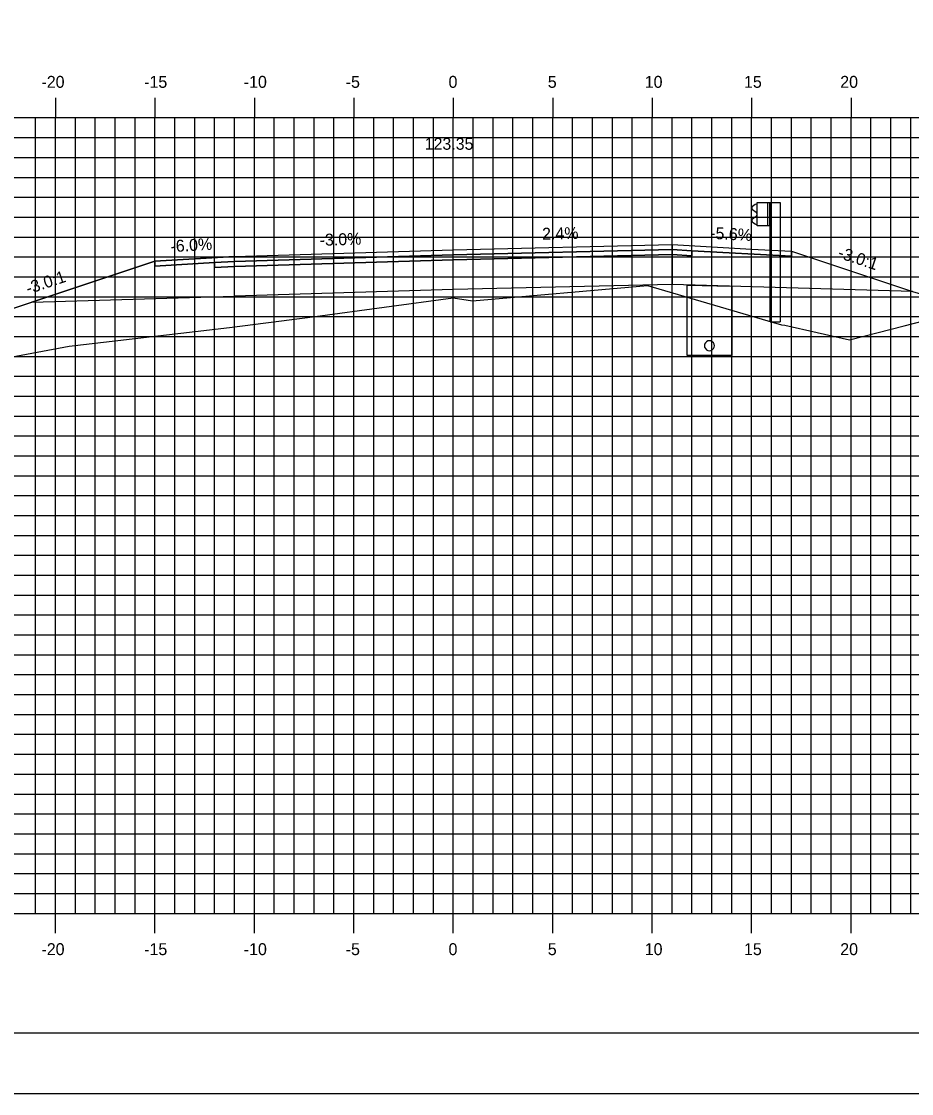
# Model space of a CAD drawing. Extents: x 850598 to 870284, y 366541 to 366651.
# Drawn here: x 862825.8 to 862870.5, y 366541.2 to 366595.1 of the extents above; entities that cross this region are included whole.
import ezdxf

# ---------------------------------------------------------------- set-up
doc = ezdxf.new("R2010")
doc.units = 0
for name, color, linetype in [('ANNOTATION', 7, 'Continuous'), ('BORDER', 7, 'Continuous'), ('D_Drainage_Underdrain', 7, 'Continuous'), ('D_Drainage_Underdrain_06in', 7, 'Continuous'), ('D_Guardrail_Beam_Rt', 7, 'Continuous'), ('D_Roadway_Centerline', 7, 'Continuous'), ('D_Roadway_Centerline_Text', 7, 'Continuous'), ('D_Roadway_Edge_Shoulder', 7, 'Continuous'), ('D_Roadway_Edge_TW', 7, 'Continuous'), ('D_Roadway_Pavement', 7, 'Continuous'), ('D_Roadway_SlopeLines', 7, 'Continuous'), ('D_Roadway_SubGrade', 7, 'Continuous'), ('H_V ANNOTATION', 7, 'Continuous'), ('MAJOR', 7, 'Continuous'), ('MINOR', 7, 'Continuous'), ('PLOT BOUNDARY', 7, 'Continuous'), ('S_Roadway_Centerline', 7, 'Continuous')]:
    doc.layers.add(name, color=color, linetype=linetype)

msp = doc.modelspace()

# ---------------------------------------------------------------- linework, layer by layer
at = {"layer": 'BORDER'}
msp.add_line((862802.507, 366544.225), (862962.507, 366544.225), dxfattribs=at)
at = {"layer": 'D_Drainage_Underdrain'}
msp.add_lwpolyline([(862861.507, 366581.761), (862861.507, 366578.261), (862859.257, 366578.261), (862859.257, 366581.806)], close=True, dxfattribs=at)
at = {"layer": 'D_Drainage_Underdrain_06in'}
msp.add_lwpolyline([(862860.382, 366579.011), (862860.305, 366578.999), (862860.235, 366578.963), (862860.18, 366578.908), (862860.144, 366578.838), (862860.132, 366578.761), (862860.144, 366578.684), (862860.18, 366578.614), (862860.235, 366578.559), (862860.305, 366578.523), (862860.382, 366578.511), (862860.459, 366578.523), (862860.529, 366578.559), (862860.584, 366578.614), (862860.62, 366578.684), (862860.632, 366578.761), (862860.62, 366578.838), (862860.584, 366578.908), (862860.529, 366578.963), (862860.459, 366578.999)], close=True, dxfattribs=at)
at = {"layer": 'D_Guardrail_Beam_Rt'}
for p, q in [((862862.688, 366585.859), (862862.544, 366585.759)), ((862862.778, 366585.878), (862862.704, 366585.865)), ((862862.778, 366585.953), (862863.465, 366585.953)), ((862862.778, 366584.786), (862862.778, 366585.953)), ((862863.299, 366585.953), (862863.299, 366584.786)), ((862863.403, 366585.953), (862863.403, 366584.786)), ((862863.465, 366585.953), (862863.936, 366585.953)), ((862863.465, 366585.953), (862863.465, 366584.786)), ((862863.936, 366585.953), (862863.936, 366579.953)), ((862862.544, 366585.616), (862862.74, 366585.479)), ((862862.74, 366585.26), (862862.544, 366585.123)), ((862862.773, 366585.415), (862862.773, 366585.324)), ((862862.544, 366584.98), (862862.688, 366584.88)), ((862862.704, 366584.873), (862862.778, 366584.861)), ((862863.465, 366584.786), (862862.778, 366584.786)), ((862863.444, 366579.953), (862863.444, 366584.786)), ((862863.444, 366579.953), (862863.936, 366579.953))]:
    msp.add_line(p, q, dxfattribs=at)
for centre, major_axis, start_param, end_param in [((862862.595, 366585.687), (-0.0877, 0), 5.323254, 7.243116), ((862862.712, 366585.825), (-0.0417, 0), 4.886922, 5.323254), ((862862.595, 366585.052), (-0.0877, 0), 5.323254, 7.243116), ((862862.694, 366585.415), (0.0789, 0), 0, 0.959931), ((862862.694, 366585.324), (0.0789, 0), 5.323254, 6.283185), ((862862.712, 366584.914), (-0.0417, 0), 0.959931, 1.396263)]:
    msp.add_ellipse(centre, major_axis=major_axis, ratio=0.995501, start_param=start_param, end_param=end_param, dxfattribs=at)
at = {"layer": 'D_Roadway_Centerline'}
msp.add_lwpolyline([(862815.738, 366577.42), (862822.507, 366579.676), (862826.309, 366580.944), (862832.507, 366583.009), (862836.507, 366583.249), (862847.507, 366583.579), (862858.507, 366583.843), (862862.507, 366583.619), (862864.507, 366583.507), (862870.586, 366581.481), (862915.764, 366568.225), (862926.351, 366565.119), (862936.213, 366562.225), (862940.213, 366562.225)], dxfattribs=at)
at = {"layer": 'D_Roadway_Edge_Shoulder'}
for points in [[(862858.507, 366583.843), (862862.507, 366583.619), (862862.507, 366583.619), (862864.507, 366583.507), (862864.507, 366583.257), (862859.507, 366583.537), (862858.507, 366583.593)], [(862836.507, 366583.249), (862832.507, 366583.009), (862832.507, 366582.759), (862835.507, 366582.939), (862836.507, 366582.999)]]:
    msp.add_lwpolyline(points, close=True, dxfattribs=at)
at = {"layer": 'D_Roadway_Edge_TW'}
msp.add_lwpolyline([(862836.507, 366582.999), (862836.507, 366583.249), (862847.507, 366583.579), (862858.507, 366583.843), (862858.507, 366583.593), (862847.507, 366583.329)], close=True, dxfattribs=at)
at = {"layer": 'D_Roadway_Pavement'}
for points in [[(862836.507, 366582.749), (862836.507, 366582.999), (862847.507, 366583.329), (862858.507, 366583.593), (862858.507, 366583.343), (862847.507, 366583.079)], [(862858.507, 366583.593), (862859.507, 366583.537), (862859.507, 366583.287), (862858.507, 366583.343)], [(862836.507, 366582.999), (862835.507, 366582.939), (862835.507, 366582.689), (862836.507, 366582.749)]]:
    msp.add_lwpolyline(points, close=True, dxfattribs=at)
at = {"layer": 'D_Roadway_SlopeLines'}
msp.add_lwpolyline([(862836.507, 366583.249), (862832.507, 366583.009), (862822.507, 366579.676)], dxfattribs=at)
at = {"layer": 'D_Roadway_SubGrade'}
for points in [[(862858.507, 366583.343), (862859.507, 366583.287), (862859.507, 366583.537), (862864.507, 366583.257), (862864.507, 366583.507), (862870.586, 366581.481), (862858.507, 366581.843)], [(862836.507, 366582.749), (862835.507, 366582.689), (862835.507, 366582.939), (862832.507, 366582.759), (862832.507, 366583.009), (862826.309, 366580.944), (862836.507, 366581.249)], [(862836.507, 366581.249), (862836.507, 366582.749), (862847.507, 366583.079), (862858.507, 366583.343), (862858.507, 366581.843), (862847.507, 366581.579)]]:
    msp.add_lwpolyline(points, close=True, dxfattribs=at)
at = {"layer": 'MAJOR'}
for p, q in [((862827.507, 366591.227), (862827.507, 366590.225)), ((862827.507, 366591.227), (862827.507, 366590.225)), ((862832.507, 366591.227), (862832.507, 366590.225)), ((862832.507, 366591.227), (862832.507, 366590.225)), ((862837.507, 366591.227), (862837.507, 366590.225)), ((862837.507, 366591.227), (862837.507, 366590.225)), ((862842.507, 366591.227), (862842.507, 366590.225)), ((862842.507, 366591.227), (862842.507, 366590.225)), ((862847.507, 366591.227), (862847.507, 366590.225)), ((862847.507, 366591.227), (862847.507, 366590.225)), ((862852.507, 366591.227), (862852.507, 366590.225)), ((862852.507, 366591.227), (862852.507, 366590.225)), ((862857.507, 366591.227), (862857.507, 366590.225)), ((862857.507, 366591.227), (862857.507, 366590.225)), ((862862.507, 366591.227), (862862.507, 366590.225)), ((862862.507, 366591.227), (862862.507, 366590.225)), ((862867.507, 366591.227), (862867.507, 366590.225)), ((862867.507, 366591.227), (862867.507, 366590.225)), ((862807.507, 366590.225), (862947.507, 366590.225)), ((862807.507, 366590.225), (862947.507, 366590.225)), ((862807.507, 366590.225), (862947.507, 366590.225)), ((862807.507, 366590.225), (862947.507, 366590.225)), ((862827.507, 366550.225), (862827.507, 366590.225)), ((862827.507, 366550.225), (862827.507, 366590.225)), ((862832.507, 366550.225), (862832.507, 366590.225)), ((862832.507, 366550.225), (862832.507, 366590.225)), ((862837.507, 366550.225), (862837.507, 366590.225)), ((862837.507, 366550.225), (862837.507, 366590.225)), ((862842.507, 366550.225), (862842.507, 366590.225)), ((862842.507, 366550.225), (862842.507, 366590.225)), ((862847.507, 366550.225), (862847.507, 366590.225)), ((862847.507, 366550.225), (862847.507, 366590.225)), ((862852.507, 366550.225), (862852.507, 366590.225)), ((862852.507, 366550.225), (862852.507, 366590.225)), ((862857.507, 366550.225), (862857.507, 366590.225)), ((862857.507, 366550.225), (862857.507, 366590.225)), ((862862.507, 366550.225), (862862.507, 366590.225)), ((862862.507, 366550.225), (862862.507, 366590.225)), ((862867.507, 366550.225), (862867.507, 366590.225)), ((862867.507, 366550.225), (862867.507, 366590.225)), ((862807.507, 366585.225), (862947.507, 366585.225)), ((862807.507, 366585.225), (862947.507, 366585.225)), ((862807.507, 366580.225), (862947.507, 366580.225)), ((862807.507, 366580.225), (862947.507, 366580.225)), ((862807.507, 366575.225), (862947.507, 366575.225)), ((862807.507, 366575.225), (862947.507, 366575.225)), ((862807.507, 366570.225), (862947.507, 366570.225)), ((862807.507, 366570.225), (862947.507, 366570.225)), ((862807.507, 366565.225), (862947.507, 366565.225)), ((862807.507, 366565.225), (862947.507, 366565.225)), ((862807.507, 366560.225), (862947.507, 366560.225)), ((862807.507, 366560.225), (862947.507, 366560.225)), ((862807.507, 366555.225), (862947.507, 366555.225)), ((862807.507, 366555.225), (862947.507, 366555.225)), ((862807.507, 366550.225), (862947.507, 366550.225)), ((862807.507, 366550.225), (862947.507, 366550.225)), ((862807.507, 366550.225), (862947.507, 366550.225)), ((862807.507, 366550.225), (862947.507, 366550.225)), ((862827.507, 366549.223), (862827.507, 366550.225)), ((862827.507, 366549.223), (862827.507, 366550.225)), ((862832.507, 366549.223), (862832.507, 366550.225)), ((862832.507, 366549.223), (862832.507, 366550.225)), ((862837.507, 366549.223), (862837.507, 366550.225)), ((862837.507, 366549.223), (862837.507, 366550.225)), ((862842.507, 366549.223), (862842.507, 366550.225)), ((862842.507, 366549.223), (862842.507, 366550.225)), ((862847.507, 366549.223), (862847.507, 366550.225)), ((862847.507, 366549.223), (862847.507, 366550.225)), ((862852.507, 366549.223), (862852.507, 366550.225)), ((862852.507, 366549.223), (862852.507, 366550.225)), ((862857.507, 366549.223), (862857.507, 366550.225)), ((862857.507, 366549.223), (862857.507, 366550.225)), ((862862.507, 366549.223), (862862.507, 366550.225)), ((862862.507, 366549.223), (862862.507, 366550.225)), ((862867.507, 366549.223), (862867.507, 366550.225)), ((862867.507, 366549.223), (862867.507, 366550.225))]:
    msp.add_line(p, q, dxfattribs=at)
at = {"layer": 'MINOR'}
for p, q in [((862826.507, 366550.225), (862826.507, 366590.225)), ((862826.507, 366550.225), (862826.507, 366590.225)), ((862828.507, 366550.225), (862828.507, 366590.225)), ((862828.507, 366550.225), (862828.507, 366590.225)), ((862829.507, 366550.225), (862829.507, 366590.225)), ((862829.507, 366550.225), (862829.507, 366590.225)), ((862830.507, 366550.225), (862830.507, 366590.225)), ((862830.507, 366550.225), (862830.507, 366590.225)), ((862831.507, 366550.225), (862831.507, 366590.225)), ((862831.507, 366550.225), (862831.507, 366590.225)), ((862833.507, 366550.225), (862833.507, 366590.225)), ((862833.507, 366550.225), (862833.507, 366590.225)), ((862834.507, 366550.225), (862834.507, 366590.225)), ((862834.507, 366550.225), (862834.507, 366590.225)), ((862835.507, 366550.225), (862835.507, 366590.225)), ((862835.507, 366550.225), (862835.507, 366590.225)), ((862836.507, 366550.225), (862836.507, 366590.225)), ((862836.507, 366550.225), (862836.507, 366590.225)), ((862838.507, 366550.225), (862838.507, 366590.225)), ((862838.507, 366550.225), (862838.507, 366590.225)), ((862839.507, 366550.225), (862839.507, 366590.225)), ((862839.507, 366550.225), (862839.507, 366590.225)), ((862840.507, 366550.225), (862840.507, 366590.225)), ((862840.507, 366550.225), (862840.507, 366590.225)), ((862841.507, 366550.225), (862841.507, 366590.225)), ((862841.507, 366550.225), (862841.507, 366590.225)), ((862843.507, 366550.225), (862843.507, 366590.225)), ((862843.507, 366550.225), (862843.507, 366590.225)), ((862844.507, 366550.225), (862844.507, 366590.225)), ((862844.507, 366550.225), (862844.507, 366590.225)), ((862845.507, 366550.225), (862845.507, 366590.225)), ((862845.507, 366550.225), (862845.507, 366590.225)), ((862846.507, 366550.225), (862846.507, 366590.225)), ((862846.507, 366550.225), (862846.507, 366590.225)), ((862848.507, 366550.225), (862848.507, 366590.225)), ((862848.507, 366550.225), (862848.507, 366590.225)), ((862849.507, 366550.225), (862849.507, 366590.225)), ((862849.507, 366550.225), (862849.507, 366590.225)), ((862850.507, 366550.225), (862850.507, 366590.225)), ((862850.507, 366550.225), (862850.507, 366590.225)), ((862851.507, 366550.225), (862851.507, 366590.225)), ((862851.507, 366550.225), (862851.507, 366590.225)), ((862853.507, 366550.225), (862853.507, 366590.225)), ((862853.507, 366550.225), (862853.507, 366590.225)), ((862854.507, 366550.225), (862854.507, 366590.225)), ((862854.507, 366550.225), (862854.507, 366590.225)), ((862855.507, 366550.225), (862855.507, 366590.225)), ((862855.507, 366550.225), (862855.507, 366590.225)), ((862856.507, 366550.225), (862856.507, 366590.225)), ((862856.507, 366550.225), (862856.507, 366590.225)), ((862858.507, 366550.225), (862858.507, 366590.225)), ((862858.507, 366550.225), (862858.507, 366590.225)), ((862859.507, 366550.225), (862859.507, 366590.225)), ((862859.507, 366550.225), (862859.507, 366590.225)), ((862860.507, 366550.225), (862860.507, 366590.225)), ((862860.507, 366550.225), (862860.507, 366590.225)), ((862861.507, 366550.225), (862861.507, 366590.225)), ((862861.507, 366550.225), (862861.507, 366590.225)), ((862863.507, 366550.225), (862863.507, 366590.225)), ((862863.507, 366550.225), (862863.507, 366590.225)), ((862864.507, 366550.225), (862864.507, 366590.225)), ((862864.507, 366550.225), (862864.507, 366590.225)), ((862865.507, 366550.225), (862865.507, 366590.225)), ((862865.507, 366550.225), (862865.507, 366590.225)), ((862866.507, 366550.225), (862866.507, 366590.225)), ((862866.507, 366550.225), (862866.507, 366590.225)), ((862868.507, 366550.225), (862868.507, 366590.225)), ((862868.507, 366550.225), (862868.507, 366590.225)), ((862869.507, 366550.225), (862869.507, 366590.225)), ((862869.507, 366550.225), (862869.507, 366590.225)), ((862870.507, 366550.225), (862870.507, 366590.225)), ((862870.507, 366550.225), (862870.507, 366590.225)), ((862807.507, 366589.225), (862947.507, 366589.225)), ((862807.507, 366589.225), (862947.507, 366589.225)), ((862807.507, 366588.225), (862947.507, 366588.225)), ((862807.507, 366588.225), (862947.507, 366588.225)), ((862807.507, 366587.225), (862947.507, 366587.225)), ((862807.507, 366587.225), (862947.507, 366587.225)), ((862807.507, 366586.225), (862947.507, 366586.225)), ((862807.507, 366586.225), (862947.507, 366586.225)), ((862807.507, 366584.225), (862947.507, 366584.225)), ((862807.507, 366584.225), (862947.507, 366584.225)), ((862807.507, 366583.225), (862947.507, 366583.225)), ((862807.507, 366583.225), (862947.507, 366583.225)), ((862807.507, 366582.225), (862947.507, 366582.225)), ((862807.507, 366582.225), (862947.507, 366582.225)), ((862807.507, 366581.225), (862947.507, 366581.225)), ((862807.507, 366581.225), (862947.507, 366581.225)), ((862807.507, 366579.225), (862947.507, 366579.225)), ((862807.507, 366579.225), (862947.507, 366579.225)), ((862807.507, 366578.225), (862947.507, 366578.225)), ((862807.507, 366578.225), (862947.507, 366578.225)), ((862807.507, 366577.225), (862947.507, 366577.225)), ((862807.507, 366577.225), (862947.507, 366577.225)), ((862807.507, 366576.225), (862947.507, 366576.225)), ((862807.507, 366576.225), (862947.507, 366576.225)), ((862807.507, 366574.225), (862947.507, 366574.225)), ((862807.507, 366574.225), (862947.507, 366574.225)), ((862807.507, 366573.225), (862947.507, 366573.225)), ((862807.507, 366573.225), (862947.507, 366573.225)), ((862807.507, 366572.225), (862947.507, 366572.225)), ((862807.507, 366572.225), (862947.507, 366572.225)), ((862807.507, 366571.225), (862947.507, 366571.225)), ((862807.507, 366571.225), (862947.507, 366571.225)), ((862807.507, 366569.225), (862947.507, 366569.225)), ((862807.507, 366569.225), (862947.507, 366569.225)), ((862807.507, 366568.225), (862947.507, 366568.225)), ((862807.507, 366568.225), (862947.507, 366568.225)), ((862807.507, 366567.225), (862947.507, 366567.225)), ((862807.507, 366567.225), (862947.507, 366567.225)), ((862807.507, 366566.225), (862947.507, 366566.225)), ((862807.507, 366566.225), (862947.507, 366566.225)), ((862807.507, 366564.225), (862947.507, 366564.225)), ((862807.507, 366564.225), (862947.507, 366564.225)), ((862807.507, 366563.225), (862947.507, 366563.225)), ((862807.507, 366563.225), (862947.507, 366563.225)), ((862807.507, 366562.225), (862947.507, 366562.225)), ((862807.507, 366562.225), (862947.507, 366562.225)), ((862807.507, 366561.225), (862947.507, 366561.225)), ((862807.507, 366561.225), (862947.507, 366561.225)), ((862807.507, 366559.225), (862947.507, 366559.225)), ((862807.507, 366559.225), (862947.507, 366559.225)), ((862807.507, 366558.225), (862947.507, 366558.225)), ((862807.507, 366558.225), (862947.507, 366558.225)), ((862807.507, 366557.225), (862947.507, 366557.225)), ((862807.507, 366557.225), (862947.507, 366557.225)), ((862807.507, 366556.225), (862947.507, 366556.225)), ((862807.507, 366556.225), (862947.507, 366556.225)), ((862807.507, 366554.225), (862947.507, 366554.225)), ((862807.507, 366554.225), (862947.507, 366554.225)), ((862807.507, 366553.225), (862947.507, 366553.225)), ((862807.507, 366553.225), (862947.507, 366553.225)), ((862807.507, 366552.225), (862947.507, 366552.225)), ((862807.507, 366552.225), (862947.507, 366552.225)), ((862807.507, 366551.225), (862947.507, 366551.225)), ((862807.507, 366551.225), (862947.507, 366551.225))]:
    msp.add_line(p, q, dxfattribs=at)
at = {"layer": 'PLOT BOUNDARY'}
msp.add_lwpolyline([(862794.414, 366541.166), (862964.414, 366541.166), (862964.414, 366651.166), (862794.414, 366651.166)], close=True, dxfattribs=at)
at = {"layer": 'S_Roadway_Centerline'}
msp.add_lwpolyline([(862807.507, 366577.516), (862811.216, 366577.293), (862819.553, 366577.528), (862823.157, 366577.794), (862828.185, 366578.745), (862836.246, 366579.679), (862840.557, 366580.23), (862847.492, 366581.168), (862848.467, 366581.01), (862857.269, 366581.785), (862863.601, 366579.923), (862864.011, 366579.816), (862864.167, 366579.791), (862867.42, 366579.064), (862870.176, 366579.753), (862872.563, 366580.382)], dxfattribs=at)

# ---------------------------------------------------------------- texts
at = {"layer": 'ANNOTATION'}
for s, rotation, p in [('2.4%', 1.3748, (862851.977, 366584.087)), ('-5.6%', 356.7948, (862860.409, 366584.139)), ('-6.0%', 3.4336, (862833.304, 366583.459)), ('-3.0%', 1.7184, (862840.795, 366583.779)), ('-3.0:1', 341.5651, (862866.8, 366583.197)), ('-3.0:1', 18.4348, (862826.128, 366581.337))]:
    msp.add_text(s, height=0.6, rotation=rotation, dxfattribs=at).set_placement(p)
at = {"layer": 'D_Roadway_Centerline'}
for s, p in [('C', (862847.502, 366583.579)), ('C', (862847.502, 366583.579)), ('L', (862847.507, 366583.572)), ('L', (862847.507, 366583.572))]:
    msp.add_text(s, height=0.0146, dxfattribs=at).set_placement(p)
at = {"layer": 'D_Roadway_Centerline_Text'}
msp.add_text('123.35', height=0.6, dxfattribs=at).set_placement((862846.065, 366588.611))
at = {"layer": 'H_V ANNOTATION'}
for s, p in [('-20', (862826.8, 366591.725)), ('-15', (862831.964, 366591.725)), ('-10', (862836.972, 366591.725)), ('-5', (862842.098, 366591.725)), ('0', (862847.266, 366591.725)), ('5', (862852.258, 366591.725)), ('10', (862857.132, 366591.725)), ('15', (862862.124, 366591.725)), ('20', (862866.961, 366591.725)), ('-20', (862826.8, 366548.125)), ('-15', (862831.964, 366548.125)), ('-10', (862836.972, 366548.125)), ('-5', (862842.098, 366548.125)), ('0', (862847.266, 366548.125)), ('5', (862852.258, 366548.125)), ('10', (862857.132, 366548.125)), ('15', (862862.124, 366548.125)), ('20', (862866.961, 366548.125))]:
    msp.add_text(s, height=0.6, dxfattribs=at).set_placement(p)

doc.saveas('drawing.dxf')
